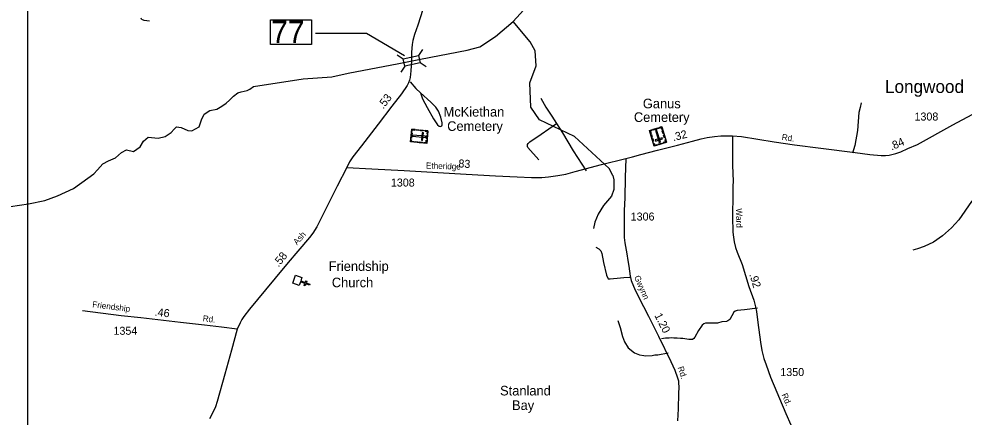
# Model space of a CAD drawing. Extents: x 2104537 to 2336408, y 34176 to 229611.
# Drawn here: x 2123451 to 2138207, y 87577 to 93797 of the extents above; entities that cross this region are included whole.
import ezdxf

# ---------------------------------------------------------------- set-up
doc = ezdxf.new("R2010")
doc.units = 0
for name, color, linetype in [('Exist Civil Demographics Community Label', 7, 'Continuous'), ('Exist Cultural Cemetery CELL', 7, 'Continuous'), ('Exist Cultural Cemetery Label', 7, 'Continuous'), ('Exist Cultural Church CELL', 7, 'Continuous'), ('Exist Cultural Church Label', 7, 'Continuous'), ('Exist Hydrographic Bay Label', 7, 'Continuous'), ('Exist Hydrographic Creek Single Shore', 7, 'Continuous'), ('Exist Hydrographic Misc Water Feature', 7, 'Continuous'), ('Exist Road Non-System Type 51', 7, 'Continuous'), ('Exist Road Secondary Mileage Hundredths English Label', 7, 'Continuous'), ('Exist Road Secondary Structure Standard Bridge CELL', 7, 'Continuous'), ('Exist Road Secondary Structure Standard Bridge Number Label', 7, 'Continuous'), ('Exist Road Secondary Type 51 Attributed', 7, 'Continuous'), ('Exist Road Secondary Type 51 Label', 7, 'Continuous'), ('Exist Road Secondary Type 51 Number Label', 7, 'Continuous'), ('Map Preparation Inset Cut Line', 7, 'Continuous')]:
    doc.layers.add(name, color=color, linetype=linetype)

msp = doc.modelspace()

# ---------------------------------------------------------------- linework, layer by layer
at = {"layer": 'Exist Cultural Cemetery CELL'}
for points in [[(2133560, 91869), (2133369, 91811), (2133296, 92055), (2133487, 92113)], [(2133435, 92085), (2133354, 92061), (2133351, 92072), (2133432, 92096)], [(2133455, 92103), (2133459, 92092), (2133480, 92098), (2133491, 92060), (2133502, 92063), (2133487, 92112)], [(2129837, 92050), (2129817, 91852), (2129564, 91877), (2129583, 92075)], [(2129589, 92017), (2129581, 91932), (2129569, 91934), (2129578, 92018)], [(2129580, 92042), (2129592, 92041), (2129594, 92063), (2129634, 92059), (2129635, 92070), (2129583, 92075)], [(2129797, 91944), (2129799, 91963), (2129597, 91983), (2129595, 91964)], [(2129653, 92068), (2129696, 92064), (2129695, 92053), (2129652, 92057)], [(2129720, 92062), (2129763, 92057), (2129762, 92046), (2129719, 92050)], [(2129765, 92016), (2129746, 92018), (2129735, 91901), (2129753, 91899)], [(2129794, 92054), (2129792, 92043), (2129824, 92040), (2129820, 91999), (2129832, 91998), (2129837, 92050)], [(2129829, 91976), (2129824, 91925), (2129813, 91926), (2129818, 91977)], [(2133328, 92065), (2133331, 92054), (2133310, 92047), (2133322, 92009), (2133311, 92006), (2133296, 92055)], [(2133328, 91989), (2133340, 91948), (2133329, 91945), (2133317, 91986)], [(2133501, 91922), (2133496, 91940), (2133383, 91906), (2133389, 91888)], [(2133447, 91865), (2133465, 91871), (2133407, 92065), (2133389, 92060)], [(2133507, 92046), (2133520, 92004), (2133509, 92001), (2133496, 92042)], [(2133526, 91981), (2133539, 91940), (2133528, 91936), (2133515, 91978)], [(2129567, 91910), (2129578, 91909), (2129576, 91887), (2129616, 91883), (2129615, 91872), (2129564, 91877)], [(2129637, 91881), (2129680, 91877), (2129679, 91866), (2129635, 91870)], [(2129702, 91875), (2129745, 91870), (2129744, 91859), (2129701, 91863)], [(2129774, 91856), (2129775, 91867), (2129807, 91864), (2129811, 91904), (2129822, 91903), (2129817, 91852)], [(2133347, 91926), (2133359, 91885), (2133348, 91881), (2133336, 91923)], [(2133357, 91853), (2133368, 91856), (2133377, 91825), (2133416, 91837), (2133419, 91826), (2133369, 91811)], [(2133489, 91847), (2133440, 91832), (2133436, 91843), (2133486, 91858)], [(2133548, 91910), (2133537, 91907), (2133546, 91876), (2133507, 91864), (2133510, 91854), (2133560, 91869)]]:
    msp.add_lwpolyline(points, close=True, dxfattribs=at)
at = {"layer": 'Exist Cultural Church CELL'}
msp.add_lwpolyline([(2127869, 89757), (2127850, 89703), (2127922, 89677), (2127933, 89707), (2127948, 89702), (2127937, 89672), (2127993, 89651), (2127988, 89636), (2127931, 89657), (2127920, 89626), (2127905, 89632), (2127916, 89662), (2127845, 89688), (2127825, 89634), (2127725, 89670), (2127769, 89793)], close=True, dxfattribs=at)
at = {"layer": 'Exist Hydrographic Creek Single Shore'}
for points in [[(2131165, 93755), (2131438, 94054), (2131785, 94546), (2132134, 94901), (2132309, 95025), (2132541, 95119), (2132767, 95161), (2133216, 95063), (2134035, 94650), (2134403, 94368), (2134679, 94228), (2134971, 94147), (2135346, 94162), (2135570, 94266), (2135903, 94509)], [(2124528, 91310), (2124618, 91378), (2124680, 91437), (2124759, 91534), (2124847, 91580), (2124957, 91629), (2125052, 91710), (2125132, 91753), (2125242, 91724), (2125342, 91797), (2125395, 91889), (2125470, 91948), (2125623, 91933), (2125733, 91960), (2125826, 92021), (2125876, 92075), (2125912, 92110), (2125984, 92098), (2126086, 92051), (2126152, 92047), (2126266, 92110), (2126301, 92221), (2126344, 92311), (2126432, 92366), (2126542, 92385), (2126618, 92434), (2126689, 92482), (2126741, 92529), (2126802, 92589), (2126868, 92642), (2126922, 92656), (2127016, 92679), (2127055, 92699), (2127111, 92740), (2127886, 92863), (2128335, 92891), (2128593, 92951), (2129381, 93102), (2129718, 93168), (2130450, 93309), (2130649, 93361), (2130891, 93520), (2131165, 93755)], [(2123321, 90864), (2123602, 90906), (2123856, 90962), (2124052, 91033), (2124305, 91145), (2124528, 91310)]]:
    msp.add_lwpolyline(points, dxfattribs=at)
at = {"layer": 'Exist Hydrographic Misc Water Feature'}
for points in [[(2132721, 91353), (2132666, 91462), (2132123, 91958), (2131580, 92221), (2131445, 92420), (2131427, 92798), (2131525, 93065), (2131509, 93298), (2131433, 93438), (2131165, 93755)], [(2132721, 91353), (2132739, 91282), (2132739, 91133), (2132701, 91026), (2132580, 90882), (2132494, 90748), (2132443, 90623), (2132423, 90522)], [(2138767, 91373), (2138698, 91306), (2138586, 91216), (2138446, 91083), (2138323, 90944), (2138123, 90656), (2138009, 90532), (2137869, 90409), (2137731, 90308), (2137582, 90239), (2137479, 90207), (2137409, 90184)]]:
    msp.add_lwpolyline(points, dxfattribs=at)
at = {"layer": 'Exist Road Non-System Type 51'}
for points in [[(2125491, 93759), (2125407, 93773), (2125371, 93787), (2125364, 93794), (2125359, 93806)], [(2129558, 92812), (2129646, 92711), (2129719, 92644)], [(2129719, 92644), (2129753, 92550), (2129826, 92411), (2129924, 92234), (2129985, 92141), (2130011, 92123), (2130033, 92117), (2130054, 92126), (2130061, 92142), (2130059, 92173), (2130040, 92261), (2129999, 92357), (2129960, 92418), (2129884, 92494), (2129719, 92644)], [(2131601, 92558), (2131678, 92417), (2131773, 92276), (2131842, 92164)], [(2136599, 92487), (2136586, 92411), (2136564, 92333), (2136543, 92051), (2136499, 91819), (2136466, 91700)], [(2131567, 91596), (2131394, 91788), (2131390, 91803), (2131389, 91821), (2131393, 91836), (2131403, 91852), (2131427, 91875), (2131606, 91996), (2131842, 92164)], [(2131842, 92164), (2131936, 92019), (2132106, 91735), (2132307, 91425)], [(2132458, 90233), (2132506, 90205), (2132534, 90173), (2132553, 90133), (2132579, 89993), (2132624, 89792), (2132648, 89736), (2132680, 89734), (2132844, 89750), (2132894, 89758), (2133008, 89763)], [(2134982, 89276), (2134780, 89251), (2134664, 89240), (2134631, 89234), (2134612, 89214), (2134549, 89102), (2134521, 89082), (2134497, 89071), (2134423, 89067), (2134355, 89043), (2134223, 89044), (2134169, 89042), (2134145, 89036), (2134119, 89012), (2134060, 88928), (2134004, 88823), (2133990, 88803), (2133966, 88791), (2133908, 88791), (2133818, 88807), (2133778, 88806), (2133728, 88812), (2133678, 88812), (2133634, 88816), (2133604, 88812), (2133544, 88811), (2133485, 88799)], [(2132801, 89084), (2132838, 88976), (2132876, 88836), (2132907, 88755), (2132961, 88659), (2133063, 88581), (2133139, 88548), (2133206, 88538), (2133240, 88536), (2133339, 88539), (2133380, 88547), (2133428, 88551), (2133589, 88580)]]:
    msp.add_lwpolyline(points, dxfattribs=at)
at = {"layer": 'Exist Road Secondary Structure Standard Bridge CELL'}
for p, q in [((2129752, 93319), (2129691, 93224)), ((2129449, 93169), (2129354, 93230)), ((2129474, 93058), (2129413, 92963)), ((2129811, 93049), (2129716, 93110))]:
    msp.add_line(p, q, dxfattribs=at)
msp.add_lwpolyline([(2129716, 93110), (2129474, 93057), (2129449, 93171), (2129691, 93224)], close=True, dxfattribs=at)
at = {"layer": 'Exist Road Secondary Structure Standard Bridge Number Label'}
msp.add_lwpolyline([(2127377, 93780), (2128021, 93780), (2128021, 93398), (2127377, 93398)], close=True, dxfattribs=at)
msp.add_lwpolyline([(2129471, 93220), (2128876, 93569), (2128082, 93569)], dxfattribs=at)
at = {"layer": 'Exist Road Secondary Type 51 Attributed'}
for points in [[(2129756, 93941), (2129677, 93700), (2129625, 93553), (2129600, 93459), (2129591, 93397), (2129581, 93278), (2129581, 93141)], [(2129581, 93141), (2129568, 92985), (2129560, 92881), (2129550, 92838), (2129533, 92798), (2129510, 92754), (2129423, 92625), (2129273, 92434), (2129059, 92153), (2128801, 91814), (2128666, 91640), (2128614, 91565), (2128569, 91476)], [(2134591, 91972), (2134733, 91958), (2135240, 91878), (2135559, 91829), (2135970, 91779), (2136507, 91708), (2136736, 91680), (2136912, 91662), (2136979, 91662), (2137036, 91669), (2137080, 91677), (2137140, 91693), (2137220, 91719), (2137330, 91770), (2137481, 91837), (2138032, 92140), (2138570, 92428), (2138768, 92546)], [(2132927, 91617), (2133030, 91643), (2133162, 91678), (2133420, 91745), (2133731, 91825), (2133969, 91887), (2134101, 91922), (2134198, 91943), (2134310, 91961), (2134407, 91971), (2134482, 91972), (2134591, 91972)], [(2134591, 91972), (2134593, 91513), (2134601, 91258), (2134598, 91189), (2134596, 91058), (2134593, 90705), (2134598, 90467), (2134606, 90389), (2134617, 90313), (2134638, 90227), (2134664, 90153), (2134740, 89960), (2134847, 89615), (2134923, 89403), (2134951, 89298), (2134964, 89225), (2134985, 89053), (2135029, 88747), (2135050, 88618), (2135081, 88490), (2135115, 88394), (2135186, 88203), (2135424, 87635), (2135578, 87280)], [(2128569, 91476), (2128962, 91457), (2129465, 91428), (2130431, 91374), (2130891, 91346), (2131232, 91328), (2131455, 91317), (2131613, 91319), (2131721, 91328), (2131866, 91351), (2131989, 91374), (2132134, 91411), (2132544, 91521), (2132927, 91617)], [(2132927, 91617), (2132916, 91321), (2132913, 91001), (2132900, 90802), (2132899, 90588), (2132902, 90380), (2132912, 90297), (2132941, 90125), (2132956, 90023), (2132972, 89937), (2132995, 89780), (2133009, 89709), (2133070, 89557), (2133202, 89306), (2133279, 89153), (2133434, 88841), (2133631, 88447), (2133692, 88311), (2133734, 88192), (2133746, 88145), (2133749, 88110), (2133753, 88046), (2133751, 87943), (2133742, 87704), (2133735, 87521)], [(2128569, 91476), (2128417, 91186), (2128374, 91090), (2128230, 90808), (2128101, 90548), (2128040, 90451), (2127990, 90380), (2127803, 90169), (2127656, 89991), (2127454, 89745), (2127299, 89563), (2127050, 89264), (2126962, 89150), (2126933, 89100), (2126903, 89047), (2126858, 88950)], [(2126858, 88950), (2126616, 88980), (2126349, 89012), (2125976, 89053), (2125356, 89128), (2125049, 89160), (2124441, 89238)], [(2126858, 88950), (2126771, 88622), (2126664, 88247), (2126548, 87819), (2126519, 87735), (2126488, 87669), (2126427, 87551)]]:
    msp.add_lwpolyline(points, dxfattribs=at)
at = {"layer": 'Map Preparation Inset Cut Line'}
msp.add_lwpolyline([(2163450, 80447), (2123592, 80447), (2123592, 124595), (2166610, 124595), (2166610, 99632), (2163450, 99632)], close=True, dxfattribs=at)

# ---------------------------------------------------------------- texts
at = {"layer": 'Exist Civil Demographics Community Label'}
msp.add_text('Longwood', height=200, dxfattribs=at).set_placement((2136972, 92640))
at = {"layer": 'Exist Cultural Cemetery Label'}
for s, p in [('Ganus', (2133192, 92400)), ('McKiethan', (2130081, 92271)), ('Cemetery', (2133052, 92187)), ('Cemetery', (2130137, 92047))]:
    msp.add_text(s, height=150, dxfattribs=at).set_placement(p)
at = {"layer": 'Exist Cultural Church Label'}
for s, p in [('Friendship ', (2128288, 89860)), ('Church', (2128336, 89605))]:
    msp.add_text(s, height=150, dxfattribs=at).set_placement(p)
at = {"layer": 'Exist Hydrographic Bay Label'}
for s, p in [('Stanland', (2130963, 87915)), ('Bay', (2131150, 87688))]:
    msp.add_text(s, height=150, dxfattribs=at).set_placement(p)
at = {"layer": 'Exist Road Secondary Mileage Hundredths English Label'}
for s, rotation, p in [('.53', 52.6701, (2129140, 92381)), ('.32', 14.4454, (2133669, 91886)), ('.84', 23.8428, (2137076, 91740)), ('.83', 356.635, (2130263, 91481)), ('.58', 50.6722, (2127503, 89913)), ('.92', 287.2477, (2134852, 89804)), ('.46', 353.0736, (2125565, 89162)), ('1.20', 296.5548, (2133370, 89166))]:
    msp.add_text(s, height=125, rotation=rotation, dxfattribs=at).set_placement(p)
at = {"layer": 'Exist Road Secondary Structure Standard Bridge Number Label'}
msp.add_text('77', height=350, dxfattribs=at).set_placement((2127390, 93418))
at = {"layer": 'Exist Road Secondary Type 51 Label'}
for s, rotation, p in [('Rd.', 351.8432, (2135356, 91907)), ('Etheridge', 358.0998, (2129805, 91460)), ('Ward', 270.685, (2134647, 90837)), ('Ash', 47.9107, (2127793, 90260)), ('Gwynn', 293.1173, (2133054, 89766)), ('Friendship', 352.7448, (2124593, 89294)), ('Rd.', 353.4426, (2126317, 89073)), ('Rd.', 288.3571, (2133733, 88352)), ('Rd.', 293.0207, (2135355, 87926))]:
    msp.add_text(s, height=95, rotation=rotation, dxfattribs=at).set_placement(p)
at = {"layer": 'Exist Road Secondary Type 51 Number Label'}
for s, p in [('1308', (2137433, 92209)), ('1308', (2129258, 91178)), ('1306', (2133002, 90647)), ('1354', (2124927, 88863)), ('1350', (2135338, 88218))]:
    msp.add_text(s, height=125, dxfattribs=at).set_placement(p)

doc.saveas('drawing.dxf')
